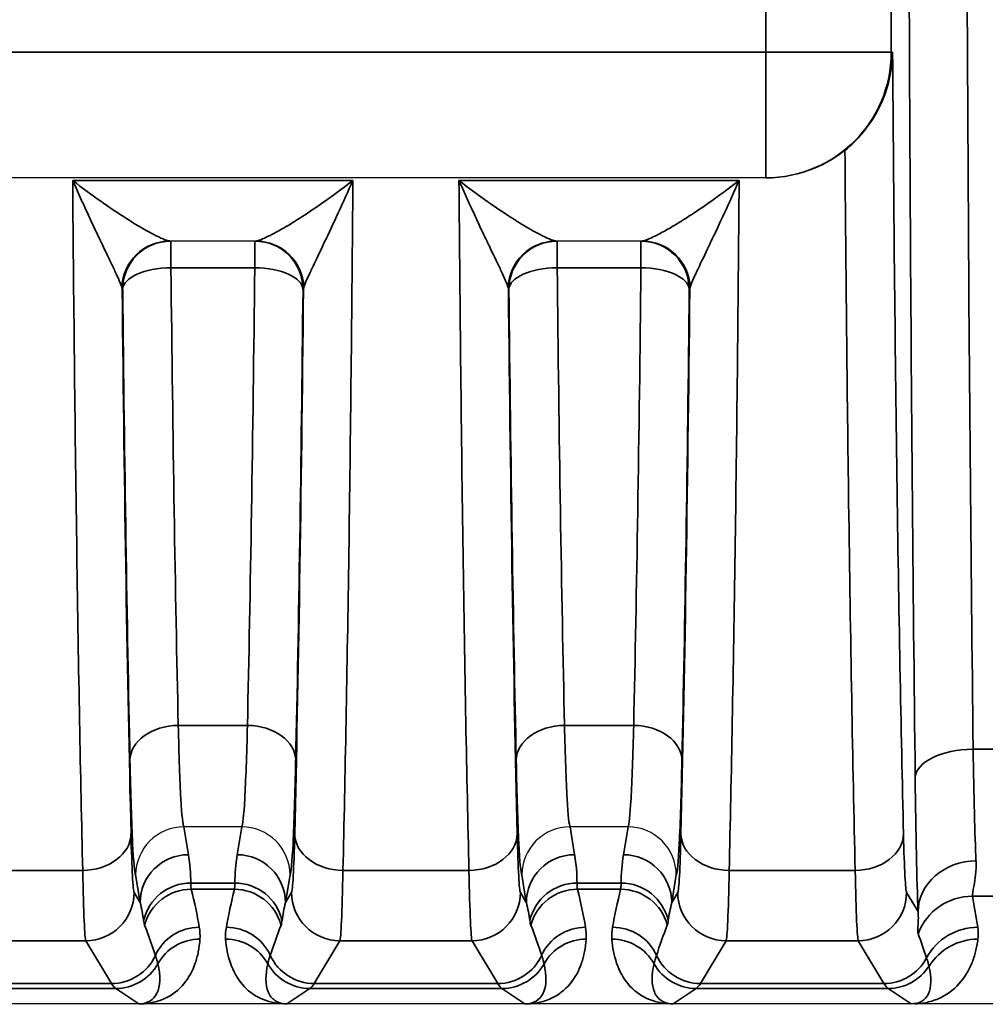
# Model space of a CAD drawing. Header units: millimetres. Extents: x 399 to 6233, y -1870 to 1602.
# Tile 635 of 656: x 5356 to 5366, y 736 to 746. Entities that reach past the tile are written whole.
import ezdxf

# ---------------------------------------------------------------- set-up
doc = ezdxf.new("R2010")
doc.units = ezdxf.units.MM
for name, color, linetype, lineweight in [('AM_5', 3, 'Continuous', 25), ('可見 (ISO)', 7, 'Continuous', 25), ('窄部可見 (ISO)', 7, 'Continuous', 35)]:
    doc.layers.add(name, color=color, linetype=linetype, lineweight=lineweight)
doc.styles.add('尺寸標註', font='romans.shx', dxfattribs={"bigfont": 'CHINESET.SHX'})
doc.dimstyles.new('CNS1$0', dxfattribs={"dimtxt": 2.5, "dimasz": 2.5, "dimexe": 1, "dimexo": 1, "dimgap": 1.5, "dimtad": 1, "dimtoh": 1, "dimdec": 1, "dimdsep": 46, "dimtxsty": '尺寸標註', "dimcen": 0, "dimclrd": 2, "dimclre": 2, "dimclrt": 1, "dimadec": 0, "dimazin": 2, "dimtp": 0.1, "dimtm": 0.1, "dimtfac": 0.71, "dimtdec": 1, "dimtmove": 0, "dimatfit": 0, "dimfxl": 0, "dimlwd": 13, "dimlwe": 13, "dimarcsym": 0})

# ---------------------------------------------------------------- blocks, each defined once
blk = doc.blocks.new('*D307')
at = {"layer": 'AM_5', "color": 2, "lineweight": 13}
for p, q in [((5314.686, 750.079), (5314.686, 719.715)), ((5530.199, 744.193), (5530.199, 719.715)), ((5317.186, 720.715), (5527.699, 720.715))]:
    blk.add_line(p, q, dxfattribs=at)
at = {"layer": 'AM_5', "color": 2, "lineweight": -2}
for points in [[(5317.186, 721.132), (5317.186, 720.298), (5314.686, 720.715)], [(5527.699, 721.132), (5527.699, 720.298), (5530.199, 720.715)]]:
    blk.add_solid(points, dxfattribs=at)
at = {"layer": 'Defpoints', "color": 0, "lineweight": -2}
for p in [(5314.686, 751.079), (5530.199, 745.193), (5530.199, 720.715)]:
    blk.add_point(p, dxfattribs=at)
at = {"layer": 'AM_5', "color": 1, "insert": (5422.443, 723.465), "char_height": 2.5, "attachment_point": 5, "style": '尺寸標註'}
blk.add_mtext('215.5', dxfattribs=at)

msp = doc.modelspace()

# ---------------------------------------------------------------- linework, layer by layer
at = {"layer": '可見 (ISO)'}
for p, q in [((5363.363, 744.234), (5351.909, 744.234)), ((5363.375, 744.234), (5363.363, 744.234)), ((5358.082, 743.579), (5357.191, 743.579)), ((5362.082, 743.579), (5361.191, 743.579)), ((5357.337, 737.513), (5357.336, 737.513)), ((5357.936, 737.513), (5357.337, 737.513)), ((5357.936, 737.513), (5357.936, 737.513)), ((5361.337, 737.513), (5361.336, 737.513)), ((5361.936, 737.513), (5361.337, 737.513)), ((5361.936, 737.513), (5361.936, 737.513)), ((5435.136, 735.679), (5330.636, 735.679))]:
    msp.add_line(p, q, dxfattribs=at)
for start, end in [(103.612, 103.6128), (61.9654, 61.9662)]:
    msp.add_arc((5361.221, 740.579), 3, start, end, dxfattribs=at)
for points, knots in [([(5364.183, 744.517), (5364.252, 744.573), (5364.317, 744.637), (5364.444, 744.791), (5364.502, 744.882), (5364.591, 745.068), (5364.623, 745.16), (5364.665, 745.345), (5364.675, 745.437), (5364.676, 745.531), (5364.676, 745.533), (5364.676, 745.534)], [0.0000025, 0.0000025, 0.0000025, 0.0000025, 0.0273791, 0.0273791, 0.0597, 0.0597, 0.089653, 0.089653, 0.1184213, 0.1184213, 0.1189519, 0.1189519, 0.1189519, 0.1189519]), ([(5364.183, 744.517), (5364.089, 744.443), (5363.983, 744.379), (5363.71, 744.267), (5363.538, 744.234), (5363.375, 744.234)], [-0.08433896, -0.08433896, -0.08433896, -0.08433896, -0.048819, -0.048819, 0, 0, 0, 0]), ([(5357.336, 737.513), (5357.204, 737.512), (5357.075, 737.458), (5356.983, 737.366), (5356.891, 737.274), (5356.837, 737.143), (5356.836, 737.014)], [0, 0, 0, 0, 0.0003900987, 0.0003900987, 0.0003900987, 0.0007801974, 0.0007801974, 0.0007801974, 0.0007801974]), ([(5358.436, 737.014), (5358.436, 737.145), (5358.381, 737.274), (5358.289, 737.366), (5358.197, 737.458), (5358.068, 737.512), (5357.936, 737.513)], [-0.0000151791, -0.0000151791, -0.0000151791, -0.0000151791, 0.0003786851, 0.0003786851, 0.0003786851, 0.0007725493, 0.0007725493, 0.0007725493, 0.0007725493]), ([(5361.336, 737.513), (5361.204, 737.512), (5361.075, 737.458), (5360.983, 737.366), (5360.891, 737.274), (5360.837, 737.143), (5360.836, 737.014)], [0, 0, 0, 0, 0.0003900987, 0.0003900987, 0.0003900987, 0.0007801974, 0.0007801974, 0.0007801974, 0.0007801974]), ([(5362.436, 737.014), (5362.436, 737.145), (5362.381, 737.274), (5362.289, 737.366), (5362.197, 737.458), (5362.068, 737.512), (5361.936, 737.513)], [-0.0000151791, -0.0000151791, -0.0000151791, -0.0000151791, 0.0003786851, 0.0003786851, 0.0003786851, 0.0007725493, 0.0007725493, 0.0007725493, 0.0007725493]), ([(5356.901, 735.679), (5356.894, 735.679), (5356.888, 735.679), (5356.882, 735.679), (5356.877, 735.679), (5356.873, 735.679), (5356.869, 735.679)], [0.00000000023, 0.00000000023, 0.00000000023, 0.00000000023, 0.00001896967, 0.00001896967, 0.00001896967, 0.00003403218, 0.00003403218, 0.00003403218, 0.00003403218]), ([(5360.901, 735.679), (5360.894, 735.679), (5360.888, 735.679), (5360.882, 735.679), (5360.877, 735.679), (5360.873, 735.679), (5360.869, 735.679)], [0.00000000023, 0.00000000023, 0.00000000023, 0.00000000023, 0.00001896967, 0.00001896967, 0.00001896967, 0.00003403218, 0.00003403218, 0.00003403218, 0.00003403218]), ([(5364.905, 735.679), (5364.898, 735.679), (5364.891, 735.679), (5364.884, 735.679), (5364.879, 735.679), (5364.874, 735.679), (5364.869, 735.679)], [0.00000000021, 0.00000000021, 0.00000000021, 0.00000000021, 0.00002113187, 0.00002113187, 0.00002113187, 0.0000394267, 0.0000394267, 0.0000394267, 0.0000394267])]:
    msp.add_open_spline(points, degree=3, knots=knots, dxfattribs=at)
at = {"layer": '窄部可見 (ISO)'}
for p, q in [((5363.363, 745.534), (5363.363, 756.623)), ((5364.663, 756.623), (5364.663, 745.534)), ((5351.909, 745.534), (5363.363, 745.534)), ((5363.363, 745.534), (5364.663, 745.534)), ((5363.363, 745.534), (5363.363, 744.234)), ((5364.663, 745.534), (5364.676, 745.534)), ((5356.185, 744.208), (5359.087, 744.208)), ((5360.185, 744.208), (5363.087, 744.208)), ((5357.202, 743.579), (5357.202, 743.303)), ((5358.07, 743.579), (5358.07, 743.303)), ((5361.202, 743.579), (5361.202, 743.303)), ((5362.07, 743.579), (5362.07, 743.303)), ((5358.07, 743.303), (5357.202, 743.303)), ((5362.07, 743.303), (5361.202, 743.303)), ((5356.702, 743.079), (5356.697, 743.079)), ((5358.575, 743.079), (5358.57, 743.079)), ((5360.702, 743.079), (5360.697, 743.079)), ((5362.575, 743.079), (5362.57, 743.079)), ((5357.995, 738.563), (5357.278, 738.563)), ((5361.995, 738.563), (5361.278, 738.563)), ((5365.51, 738.317), (5365.762, 738.317)), ((5357.336, 737.513), (5357.383, 737.224)), ((5357.889, 737.224), (5357.936, 737.513)), ((5361.336, 737.513), (5361.383, 737.224)), ((5361.889, 737.224), (5361.936, 737.513)), ((5354.984, 737.061), (5356.289, 737.061)), ((5356.883, 736.728), (5356.836, 737.014)), ((5358.436, 737.014), (5358.389, 736.728)), ((5358.984, 737.061), (5360.289, 737.061)), ((5360.883, 736.728), (5360.836, 737.014)), ((5362.436, 737.014), (5362.389, 736.728)), ((5362.984, 737.061), (5364.289, 737.061)), ((5357.408, 736.93), (5357.864, 736.93)), ((5361.408, 736.93), (5361.864, 736.93)), ((5356.821, 736.832), (5356.883, 736.728)), ((5357.859, 736.867), (5357.413, 736.867)), ((5358.389, 736.728), (5358.451, 736.832)), ((5360.821, 736.832), (5360.883, 736.728)), ((5361.859, 736.867), (5361.413, 736.867)), ((5362.389, 736.728), (5362.451, 736.832)), ((5364.821, 736.832), (5364.94, 736.634)), ((5365.77, 736.794), (5365.502, 736.794)), ((5356.321, 736.332), (5354.951, 736.332)), ((5356.587, 735.889), (5356.321, 736.332)), ((5358.951, 736.332), (5358.686, 735.889)), ((5360.321, 736.332), (5358.951, 736.332)), ((5360.587, 735.889), (5360.321, 736.332)), ((5362.951, 736.332), (5362.686, 735.889)), ((5364.321, 736.332), (5362.951, 736.332)), ((5364.587, 735.889), (5364.321, 736.332)), ((5354.686, 735.889), (5356.587, 735.889)), ((5358.686, 735.889), (5360.587, 735.889)), ((5362.686, 735.889), (5364.587, 735.889)), ((5356.631, 735.838), (5354.642, 735.838)), ((5356.869, 735.679), (5356.631, 735.838)), ((5358.642, 735.838), (5358.403, 735.679)), ((5360.631, 735.838), (5358.642, 735.838)), ((5360.869, 735.679), (5360.631, 735.838)), ((5362.642, 735.838), (5362.403, 735.679)), ((5364.631, 735.838), (5362.642, 735.838)), ((5364.869, 735.679), (5364.631, 735.838))]:
    msp.add_line(p, q, dxfattribs=at)
for centre, major_axis, ratio, start_param, end_param in [((5365.996, 751.079), (0, 26), 0.02143, 1.570796, 2.083868), ((5363.363, 745.534), (0, -1.3), 0.999781, 0, 1.570796), ((5357.191, 743.079), (0, 0.5), 0.994724, 0, 1.5306), ((5357.197, 743.079), (0, 0.5), 0.999781, 0, 1.570796), ((5357.202, 743.079), (0, 0.5), 0.999781, 0, 1.570796), ((5358.07, 743.079), (0, 0.5), 0.999781, 4.712389, 6.283185), ((5358.075, 743.079), (0, 0.5), 0.999781, 4.712389, 6.283185), ((5358.082, 743.079), (0, 0.5), 0.994724, 4.752585, 6.283185), ((5361.191, 743.079), (0, 0.5), 0.994724, 0, 1.5306), ((5361.197, 743.079), (0, 0.5), 0.999781, 0, 1.570796), ((5361.202, 743.079), (0, 0.5), 0.999781, 0, 1.570796), ((5362.07, 743.079), (0, 0.5), 0.999781, 4.712389, 6.283185), ((5362.075, 743.079), (0, 0.5), 0.999781, 4.712389, 6.283185), ((5362.082, 743.079), (0, 0.5), 0.994724, 4.752585, 6.283185), ((5357.202, 743.079), (-0.5, -0.005), 0.448798, 4.707667, 6.259748), ((5357.47, 748.803), (-0.037, 14.702), 0.020614, 1.954136, 2.341202), ((5357.803, 748.803), (-0.037, -14.702), 0.020614, 0.800391, 1.187456), ((5358.07, 743.079), (0.5, -0.005), 0.448798, 0.023437, 1.575518), ((5361.202, 743.079), (-0.5, -0.005), 0.448798, 4.707667, 6.259748), ((5361.47, 748.803), (-0.037, 14.702), 0.020614, 1.954136, 2.341202), ((5361.803, 748.803), (-0.037, -14.702), 0.020614, 0.800391, 1.187456), ((5362.07, 743.079), (0.5, -0.005), 0.448798, 0.023437, 1.575518), ((5356.197, 743.054), (0.501, 0.023), 0.444094, 0.007941, 0.098975), ((5357.036, 751.081), (0, -18.032), 0.020942, 5.172176, 5.570352), ((5356.97, 748.737), (-0.037, 15.127), 0.020036, 1.954139, 2.341205), ((5358.237, 751.081), (0, 18.032), 0.020942, 3.854426, 4.252602), ((5358.303, 748.737), (-0.037, -15.127), 0.020036, 0.800388, 1.187453), ((5359.076, 743.054), (0.501, -0.023), 0.444094, 3.042618, 3.133652), ((5360.197, 743.054), (0.501, 0.023), 0.444094, 0.007941, 0.098975), ((5361.036, 751.081), (0, -18.032), 0.020942, 5.172176, 5.570352), ((5360.97, 748.737), (-0.037, 15.127), 0.020036, 1.954139, 2.341205), ((5362.237, 751.081), (0, 18.032), 0.020942, 3.854426, 4.252602), ((5362.303, 748.737), (-0.037, -15.127), 0.020036, 0.800388, 1.187453), ((5363.076, 743.054), (0.501, -0.023), 0.444094, 3.042618, 3.133652), ((5357.278, 738.202), (-0.5, -0.011), 0.722333, 4.696582, 6.252897), ((5357.995, 738.202), (0.5, -0.011), 0.722333, 0.030288, 1.586603), ((5361.278, 738.202), (-0.5, -0.011), 0.722333, 4.696582, 6.252897), ((5361.995, 738.202), (0.5, -0.011), 0.722333, 0.030288, 1.586603), ((5365.51, 738.022), (-0.6, -0.007), 0.49083, 4.706597, 6.259146), ((5365.566, 739.391), (-0.007, 2.58), 0.02502, 2.000071, 2.615298), ((5364.966, 739.311), (0.007, -3.096), 0.02085, 5.141677, 5.75691), ((5356.289, 737.439), (0.5, 0.012), 0.756341, 4.694068, 6.251166), ((5356.82, 738.941), (-0.003, 2.11), 0.022449, 2.362381, 3.10414), ((5358.453, 738.941), (0.003, 2.11), 0.022449, 3.179046, 3.920805), ((5358.984, 737.439), (-0.5, 0.012), 0.756341, 0.032019, 1.589117), ((5360.289, 737.439), (0.5, 0.012), 0.756341, 4.694068, 6.251166), ((5360.82, 738.941), (-0.003, 2.11), 0.022449, 2.362381, 3.10414), ((5362.453, 738.941), (0.003, 2.11), 0.022449, 3.179046, 3.920805), ((5362.984, 737.439), (-0.5, 0.012), 0.756341, 0.032019, 1.589117), ((5364.289, 737.439), (0.5, 0.012), 0.756341, 4.694068, 6.251166), ((5364.82, 738.941), (-0.003, 2.11), 0.022449, 2.362381, 3.10414), ((5357.383, 736.728), (-0.493, -0.081), 0.99168, 4.551639, 6.119774), ((5356.89, 737.151), (-0.164, 0.971), 0.506318, 4.398893, 4.702449), ((5358.383, 737.151), (0.164, 0.971), 0.506318, 1.580737, 1.884292), ((5357.889, 736.728), (0.493, -0.081), 0.99168, 0.163411, 1.731546), ((5361.383, 736.728), (-0.493, -0.081), 0.99168, 4.551639, 6.119774), ((5360.89, 737.151), (-0.164, 0.971), 0.506318, 4.398893, 4.702449), ((5362.383, 737.151), (0.164, 0.971), 0.506318, 1.580737, 1.884292), ((5361.889, 736.728), (0.493, -0.081), 0.99168, 0.163411, 1.731546), ((5365.54, 736.634), (-0.6, -0.023), 0.876399, 4.678969, 6.239685), ((5356.32, 738.863), (0.003, -2.532), 0.018707, 5.503986, 6.245742), ((5358.953, 738.863), (-0.003, -2.532), 0.018707, 0.037443, 0.7792), ((5360.32, 738.863), (0.003, -2.532), 0.018707, 5.503986, 6.245742), ((5362.953, 738.863), (-0.003, -2.532), 0.018707, 0.037443, 0.7792), ((5364.32, 738.863), (0.003, -2.532), 0.018707, 5.503986, 6.245742), ((5357.408, 736.434), (-0.5, -0.002), 0.991894, 4.708006, 6.061712), ((5357.864, 736.434), (0.5, -0.002), 0.991894, 0.221473, 1.575179), ((5361.408, 736.434), (-0.5, -0.002), 0.991894, 4.708006, 6.061712), ((5361.864, 736.434), (0.5, -0.002), 0.991894, 0.221473, 1.575179), ((5356.321, 736.832), (0.429, 0.257), 0.999172, 4.17245, 5.742515), ((5357.413, 736.367), (-0.485, -0.121), 0.998166, 4.469379, 5.780538), ((5356.811, 737.101), (-0.551, 1.727), 0.284402, 4.251132, 4.486426), ((5358.462, 737.101), (0.551, 1.727), 0.284402, 1.796759, 2.032053), ((5357.859, 736.367), (-0.485, 0.121), 0.998166, 3.64424, 4.955399), ((5358.951, 736.832), (0.429, -0.257), 0.999172, 3.682263, 5.252328), ((5360.321, 736.832), (0.429, 0.257), 0.999172, 4.17245, 5.742515), ((5361.413, 736.367), (-0.485, -0.121), 0.998166, 4.469379, 5.780538), ((5360.811, 737.101), (-0.551, 1.727), 0.284402, 4.251132, 4.486426), ((5362.462, 737.101), (0.551, 1.727), 0.284402, 1.796759, 2.032053), ((5361.859, 736.367), (-0.485, 0.121), 0.998166, 3.64424, 4.955399), ((5362.951, 736.832), (0.429, -0.257), 0.999172, 3.682263, 5.252328), ((5364.321, 736.832), (0.429, 0.257), 0.999172, 4.17245, 5.742515), ((5365.502, 736.195), (0.588, 0.12), 0.998201, 1.369933, 2.582126), ((5364.781, 737.228), (-0.587, 1.898), 0.297416, 4.213099, 4.391173), ((5356.383, 736.729), (0.316, -0.86), 0.52171, 1.164949, 1.380315), ((5358.89, 736.729), (-0.316, -0.86), 0.52171, 4.902871, 5.118236), ((5360.383, 736.729), (0.316, -0.86), 0.52171, 1.164949, 1.380315), ((5362.89, 736.729), (-0.316, -0.86), 0.52171, 4.902871, 5.118236), ((5356.222, 736.998), (0.922, -1.951), 0.210639, 1.041825, 1.21222), ((5359.051, 736.998), (-0.922, -1.951), 0.210639, 5.070965, 5.241361), ((5360.222, 736.998), (0.922, -1.951), 0.210639, 1.041825, 1.21222), ((5363.051, 736.998), (-0.922, -1.951), 0.210639, 5.070965, 5.241361), ((5357.496, 735.973), (-0.493, -0.084), 0.998222, 4.544377, 5.685196), ((5357.777, 735.973), (-0.493, 0.084), 0.998222, 3.739582, 4.880401), ((5361.496, 735.973), (-0.493, -0.084), 0.998222, 4.544377, 5.685196), ((5361.777, 735.973), (-0.493, 0.084), 0.998222, 3.739582, 4.880401), ((5364.134, 737.144), (1.006, -2.097), 0.194686, 0.988663, 1.119241), ((5365.558, 735.873), (0.594, 0.083), 0.998238, 1.431986, 2.513646), ((5357.503, 735.85), (-0.499, 0.035), 0.998264, 4.782678, 5.843181), ((5357.769, 735.85), (-0.499, -0.035), 0.998264, 3.581597, 4.6421), ((5361.503, 735.85), (-0.499, 0.035), 0.998264, 4.782678, 5.843181), ((5361.769, 735.85), (-0.499, -0.035), 0.998264, 3.581597, 4.6421), ((5365.56, 735.75), (0.595, -0.075), 0.998245, 1.696485, 2.702846), ((5356.587, 736.389), (0.429, 0.257), 0.999172, 4.17245, 5.313638), ((5358.686, 736.389), (0.429, -0.257), 0.999172, 4.11114, 5.252328), ((5360.587, 736.389), (0.429, 0.257), 0.999172, 4.17245, 5.313638), ((5362.686, 736.389), (0.429, -0.257), 0.999172, 4.11114, 5.252328), ((5356.631, 736.338), (0.277, 0.416), 0.999683, 3.729704, 4.790584), ((5356.402, 736.49), (0.601, -0.77), 0.425498, 5.962372, 7.023252), ((5358.642, 736.338), (0.277, -0.416), 0.999683, 4.634194, 5.695074), ((5360.631, 736.338), (0.277, 0.416), 0.999683, 3.729704, 4.790584), ((5360.402, 736.49), (0.601, -0.77), 0.425498, 5.962372, 7.023252), ((5362.642, 736.338), (0.277, -0.416), 0.999683, 4.634194, 5.695074), ((5364.587, 736.389), (0.429, 0.257), 0.999172, 4.17245, 5.254458), ((5364.631, 736.338), (0.277, 0.416), 0.999683, 3.729704, 4.736367), ((5364.356, 736.521), (0.641, -0.802), 0.399262, 5.974018, 6.980681), ((5356.66, 835.872), (0, -100.043), 0.020838, 6.248286, 6.269226), ((5358.613, 835.872), (0, -100.043), 0.020838, 0.01396, 0.034899), ((5360.66, 835.872), (0, -100.043), 0.020838, 6.248286, 6.269226), ((5362.613, 835.872), (0, -100.043), 0.020838, 0.01396, 0.034899), ((5364.66, 835.872), (0, -100.043), 0.020838, 6.248286, 6.269226), ((5358.372, 735.18), (0.021, 0.5), 0.582239, 0.017982, 0.072335), ((5358.396, 735.691), (0.0748, -0.0028), 0.15772, 4.612064, 4.818035), ((5362.372, 735.18), (0.021, 0.5), 0.582239, 0.017982, 0.072335), ((5362.396, 735.691), (0.0748, -0.0028), 0.15772, 4.612064, 4.818035)]:
    msp.add_ellipse(centre, major_axis=major_axis, ratio=ratio, start_param=start_param, end_param=end_param, dxfattribs=at)
for points, knots in [([(5364.911, 738.022), (5364.887, 740.004), (5364.869, 742.129), (5364.857, 744.33), (5364.845, 746.53), (5364.839, 748.804), (5364.839, 751.079)], [5.7701132, 5.7701132, 5.7701132, 5.7701132, 6.0266493, 6.0266493, 6.0266493, 6.2831853, 6.2831853, 6.2831853, 6.2831853]), ([(5364.676, 745.534), (5364.687, 744.003), (5364.702, 742.511), (5364.72, 741.143), (5364.74, 739.759), (5364.763, 738.504), (5364.789, 737.439)], [3.4541443, 3.4541443, 3.4541443, 3.4541443, 3.7251656, 3.7251656, 3.7251656, 3.999439, 3.999439, 3.999439, 3.999439]), ([(5364.289, 737.061), (5364.263, 738.157), (5364.24, 739.448), (5364.221, 740.868), (5364.205, 742.017), (5364.192, 743.249), (5364.183, 744.517)], [2.2837463, 2.2837463, 2.2837463, 2.2837463, 2.5578984, 2.5578984, 2.5578984, 2.7796713, 2.7796713, 2.7796713, 2.7796713]), ([(5356.289, 737.061), (5356.266, 738.023), (5356.245, 739.134), (5356.228, 740.351), (5356.21, 741.553), (5356.196, 742.858), (5356.185, 744.208)], [2.2837463, 2.2837463, 2.2837463, 2.2837463, 2.5241806, 2.5241806, 2.5241806, 2.7617603, 2.7617603, 2.7617603, 2.7617603]), ([(5356.694, 743.099), (5356.689, 743.117), (5356.68, 743.14), (5356.668, 743.168), (5356.655, 743.198), (5356.64, 743.231), (5356.623, 743.268), (5356.619, 743.276), (5356.615, 743.285), (5356.611, 743.294), (5356.577, 743.366), (5356.537, 743.447), (5356.497, 743.532), (5356.492, 743.542), (5356.487, 743.553), (5356.481, 743.564), (5356.458, 743.613), (5356.434, 743.663), (5356.41, 743.714), (5356.389, 743.76), (5356.367, 743.806), (5356.346, 743.853), (5356.33, 743.886), (5356.315, 743.92), (5356.299, 743.954), (5356.28, 743.995), (5356.261, 744.037), (5356.242, 744.08), (5356.223, 744.122), (5356.204, 744.165), (5356.185, 744.208)], [0, 0, 0, 0, 0.000171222, 0.000171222, 0.000171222, 0.000358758, 0.000358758, 0.000358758, 0.000403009, 0.000403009, 0.000403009, 0.000761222, 0.000761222, 0.000761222, 0.000806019, 0.000806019, 0.000806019, 0.001007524, 0.001007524, 0.001007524, 0.001183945, 0.001183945, 0.001183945, 0.001309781, 0.001309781, 0.001309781, 0.001460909, 0.001460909, 0.001460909, 0.001612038, 0.001612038, 0.001612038, 0.001612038]), ([(5356.185, 744.208), (5356.286, 744.129), (5356.387, 744.054), (5356.486, 743.984), (5356.492, 743.98), (5356.498, 743.976), (5356.503, 743.972), (5356.597, 743.906), (5356.689, 743.845), (5356.776, 743.791), (5356.785, 743.785), (5356.794, 743.78), (5356.802, 743.774), (5356.885, 743.724), (5356.964, 743.678), (5357.032, 743.643), (5357.039, 743.64), (5357.045, 743.637), (5357.051, 743.634), (5357.085, 743.617), (5357.115, 743.603), (5357.14, 743.593), (5357.164, 743.584), (5357.182, 743.579), (5357.191, 743.579)], [-0.000006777, -0.000006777, -0.000006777, -0.000006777, 0.000388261, 0.000388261, 0.000388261, 0.000410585, 0.000410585, 0.000410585, 0.000783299, 0.000783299, 0.000783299, 0.000821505, 0.000821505, 0.000821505, 0.001178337, 0.001178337, 0.001178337, 0.00121301, 0.00121301, 0.00121301, 0.001397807, 0.001397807, 0.001397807, 0.001573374, 0.001573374, 0.001573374, 0.001573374]), ([(5358.082, 743.579), (5358.091, 743.579), (5358.109, 743.584), (5358.132, 743.593), (5358.157, 743.603), (5358.187, 743.617), (5358.221, 743.634), (5358.228, 743.637), (5358.234, 743.64), (5358.241, 743.643), (5358.278, 743.663), (5358.319, 743.685), (5358.362, 743.71), (5358.397, 743.73), (5358.433, 743.751), (5358.47, 743.774), (5358.479, 743.78), (5358.488, 743.785), (5358.497, 743.791), (5358.543, 743.82), (5358.59, 743.85), (5358.639, 743.883), (5358.783, 743.979), (5358.936, 744.09), (5359.087, 744.208)], [0, 0, 0, 0, 0.000176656, 0.000176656, 0.000176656, 0.000361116, 0.000361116, 0.000361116, 0.000395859, 0.000395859, 0.000395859, 0.000593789, 0.000593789, 0.000593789, 0.000753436, 0.000753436, 0.000753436, 0.000791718, 0.000791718, 0.000791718, 0.000989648, 0.000989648, 0.000989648, 0.001583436, 0.001583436, 0.001583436, 0.001583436]), ([(5359.087, 744.208), (5358.986, 743.977), (5358.884, 743.759), (5358.791, 743.564), (5358.786, 743.553), (5358.781, 743.542), (5358.776, 743.532), (5358.735, 743.446), (5358.696, 743.365), (5358.662, 743.293), (5358.658, 743.285), (5358.654, 743.276), (5358.65, 743.268), (5358.633, 743.231), (5358.617, 743.197), (5358.604, 743.168), (5358.593, 743.141), (5358.583, 743.117), (5358.579, 743.099)], [-0.00000792, -0.00000792, -0.00000792, -0.00000792, 0.000796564, 0.000796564, 0.000796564, 0.000840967, 0.000840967, 0.000840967, 0.001198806, 0.001198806, 0.001198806, 0.001242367, 0.001242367, 0.001242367, 0.001429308, 0.001429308, 0.001429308, 0.001601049, 0.001601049, 0.001601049, 0.001601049]), ([(5359.087, 744.208), (5359.076, 742.858), (5359.062, 741.553), (5359.045, 740.351), (5359.027, 739.134), (5359.006, 738.023), (5358.984, 737.061)], [0.3798324, 0.3798324, 0.3798324, 0.3798324, 0.617412, 0.617412, 0.617412, 0.8578464, 0.8578464, 0.8578464, 0.8578464]), ([(5360.289, 737.061), (5360.266, 738.023), (5360.245, 739.134), (5360.228, 740.351), (5360.21, 741.553), (5360.196, 742.858), (5360.185, 744.208)], [2.2837463, 2.2837463, 2.2837463, 2.2837463, 2.5241806, 2.5241806, 2.5241806, 2.7617603, 2.7617603, 2.7617603, 2.7617603]), ([(5360.694, 743.099), (5360.689, 743.117), (5360.68, 743.14), (5360.668, 743.168), (5360.655, 743.198), (5360.64, 743.231), (5360.623, 743.268), (5360.619, 743.276), (5360.615, 743.285), (5360.611, 743.294), (5360.577, 743.366), (5360.537, 743.447), (5360.497, 743.532), (5360.492, 743.542), (5360.487, 743.553), (5360.481, 743.564), (5360.458, 743.613), (5360.434, 743.663), (5360.41, 743.714), (5360.389, 743.76), (5360.367, 743.806), (5360.346, 743.853), (5360.33, 743.886), (5360.315, 743.92), (5360.299, 743.954), (5360.28, 743.995), (5360.261, 744.037), (5360.242, 744.08), (5360.223, 744.122), (5360.204, 744.165), (5360.185, 744.208)], [0, 0, 0, 0, 0.000171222, 0.000171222, 0.000171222, 0.000358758, 0.000358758, 0.000358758, 0.000403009, 0.000403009, 0.000403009, 0.000761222, 0.000761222, 0.000761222, 0.000806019, 0.000806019, 0.000806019, 0.001007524, 0.001007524, 0.001007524, 0.001183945, 0.001183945, 0.001183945, 0.001309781, 0.001309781, 0.001309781, 0.001460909, 0.001460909, 0.001460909, 0.001612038, 0.001612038, 0.001612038, 0.001612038]), ([(5360.185, 744.208), (5360.286, 744.129), (5360.387, 744.054), (5360.486, 743.984), (5360.492, 743.98), (5360.498, 743.976), (5360.503, 743.972), (5360.597, 743.906), (5360.689, 743.845), (5360.776, 743.791), (5360.785, 743.785), (5360.794, 743.78), (5360.802, 743.774), (5360.885, 743.724), (5360.964, 743.678), (5361.032, 743.643), (5361.039, 743.64), (5361.045, 743.637), (5361.051, 743.634), (5361.085, 743.617), (5361.115, 743.603), (5361.14, 743.593), (5361.164, 743.584), (5361.182, 743.579), (5361.191, 743.579)], [-0.000006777, -0.000006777, -0.000006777, -0.000006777, 0.000388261, 0.000388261, 0.000388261, 0.000410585, 0.000410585, 0.000410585, 0.000783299, 0.000783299, 0.000783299, 0.000821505, 0.000821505, 0.000821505, 0.001178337, 0.001178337, 0.001178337, 0.00121301, 0.00121301, 0.00121301, 0.001397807, 0.001397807, 0.001397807, 0.001573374, 0.001573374, 0.001573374, 0.001573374]), ([(5362.082, 743.579), (5362.091, 743.579), (5362.109, 743.584), (5362.132, 743.593), (5362.157, 743.603), (5362.187, 743.617), (5362.221, 743.634), (5362.228, 743.637), (5362.234, 743.64), (5362.241, 743.643), (5362.278, 743.663), (5362.319, 743.685), (5362.362, 743.71), (5362.397, 743.73), (5362.433, 743.751), (5362.47, 743.774), (5362.479, 743.78), (5362.488, 743.785), (5362.497, 743.791), (5362.543, 743.82), (5362.59, 743.85), (5362.639, 743.883), (5362.783, 743.979), (5362.936, 744.09), (5363.087, 744.208)], [0, 0, 0, 0, 0.000176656, 0.000176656, 0.000176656, 0.000361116, 0.000361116, 0.000361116, 0.000395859, 0.000395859, 0.000395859, 0.000593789, 0.000593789, 0.000593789, 0.000753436, 0.000753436, 0.000753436, 0.000791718, 0.000791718, 0.000791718, 0.000989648, 0.000989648, 0.000989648, 0.001583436, 0.001583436, 0.001583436, 0.001583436]), ([(5363.087, 744.208), (5362.986, 743.977), (5362.884, 743.759), (5362.791, 743.564), (5362.786, 743.553), (5362.781, 743.542), (5362.776, 743.532), (5362.735, 743.446), (5362.696, 743.365), (5362.662, 743.293), (5362.658, 743.285), (5362.654, 743.276), (5362.65, 743.268), (5362.633, 743.231), (5362.617, 743.197), (5362.604, 743.168), (5362.593, 743.141), (5362.583, 743.117), (5362.579, 743.099)], [-0.00000792, -0.00000792, -0.00000792, -0.00000792, 0.000796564, 0.000796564, 0.000796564, 0.000840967, 0.000840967, 0.000840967, 0.001198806, 0.001198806, 0.001198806, 0.001242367, 0.001242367, 0.001242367, 0.001429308, 0.001429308, 0.001429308, 0.001601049, 0.001601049, 0.001601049, 0.001601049]), ([(5363.087, 744.208), (5363.076, 742.858), (5363.062, 741.553), (5363.045, 740.351), (5363.027, 739.134), (5363.006, 738.023), (5362.984, 737.061)], [0.3798324, 0.3798324, 0.3798324, 0.3798324, 0.617412, 0.617412, 0.617412, 0.8578464, 0.8578464, 0.8578464, 0.8578464]), ([(5357.278, 738.563), (5357.286, 738.25), (5357.295, 737.986), (5357.305, 737.805), (5357.315, 737.626), (5357.326, 737.528), (5357.337, 737.513)], [0.8072897, 0.8072897, 0.8072897, 0.8072897, 1.1737525, 1.1737525, 1.1737525, 1.5358897, 1.5358897, 1.5358897, 1.5358897]), ([(5357.936, 737.513), (5357.946, 737.528), (5357.957, 737.626), (5357.967, 737.805), (5357.977, 737.986), (5357.987, 738.25), (5357.995, 738.563)], [1.6057029, 1.6057029, 1.6057029, 1.6057029, 1.9678402, 1.9678402, 1.9678402, 2.3343029, 2.3343029, 2.3343029, 2.3343029]), ([(5361.278, 738.563), (5361.286, 738.25), (5361.295, 737.986), (5361.305, 737.805), (5361.315, 737.626), (5361.326, 737.528), (5361.337, 737.513)], [0.8072897, 0.8072897, 0.8072897, 0.8072897, 1.1737525, 1.1737525, 1.1737525, 1.5358897, 1.5358897, 1.5358897, 1.5358897]), ([(5361.936, 737.513), (5361.946, 737.528), (5361.957, 737.626), (5361.967, 737.805), (5361.977, 737.986), (5361.987, 738.25), (5361.995, 738.563)], [1.6057029, 1.6057029, 1.6057029, 1.6057029, 1.9678402, 1.9678402, 1.9678402, 2.3343029, 2.3343029, 2.3343029, 2.3343029]), ([(5356.836, 737.014), (5356.826, 737.034), (5356.815, 737.145), (5356.805, 737.344), (5356.795, 737.549), (5356.786, 737.847), (5356.778, 738.202)], [4.7528527, 4.7528527, 4.7528527, 4.7528527, 5.1094614, 5.1094614, 5.1094614, 5.4758956, 5.4758956, 5.4758956, 5.4758956]), ([(5358.494, 738.202), (5358.487, 737.847), (5358.477, 737.549), (5358.467, 737.344), (5358.457, 737.145), (5358.446, 737.034), (5358.436, 737.014)], [3.9488824, 3.9488824, 3.9488824, 3.9488824, 4.3153166, 4.3153166, 4.3153166, 4.6719252, 4.6719252, 4.6719252, 4.6719252]), ([(5360.836, 737.014), (5360.826, 737.034), (5360.815, 737.145), (5360.805, 737.344), (5360.795, 737.549), (5360.786, 737.847), (5360.778, 738.202)], [4.7528527, 4.7528527, 4.7528527, 4.7528527, 5.1094614, 5.1094614, 5.1094614, 5.4758956, 5.4758956, 5.4758956, 5.4758956]), ([(5362.494, 738.202), (5362.487, 737.847), (5362.477, 737.549), (5362.467, 737.344), (5362.457, 737.145), (5362.446, 737.034), (5362.436, 737.014)], [3.9488824, 3.9488824, 3.9488824, 3.9488824, 4.3153166, 4.3153166, 4.3153166, 4.6719252, 4.6719252, 4.6719252, 4.6719252]), ([(5365.54, 737.159), (5365.545, 737.052), (5365.531, 736.968), (5365.508, 736.846), (5365.499, 736.807), (5365.502, 736.794)], [0, 0, 0, 0, 0.000661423, 0.000661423, 0.001322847, 0.001322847, 0.001322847, 0.001322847]), ([(5357.408, 736.93), (5357.408, 736.915), (5357.408, 736.902), (5357.409, 736.891), (5357.41, 736.881), (5357.411, 736.873), (5357.413, 736.867)], [0, 0, 0, 0, 0.0003560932, 0.0003560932, 0.0003560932, 0.0006862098, 0.0006862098, 0.0006862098, 0.0006862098]), ([(5357.859, 736.867), (5357.861, 736.873), (5357.862, 736.881), (5357.863, 736.891), (5357.864, 736.902), (5357.864, 736.915), (5357.864, 736.93)], [0, 0, 0, 0, 0.0003301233, 0.0003301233, 0.0003301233, 0.0006862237, 0.0006862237, 0.0006862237, 0.0006862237]), ([(5361.408, 736.93), (5361.408, 736.915), (5361.408, 736.902), (5361.409, 736.891), (5361.41, 736.881), (5361.411, 736.873), (5361.413, 736.867)], [0, 0, 0, 0, 0.0003560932, 0.0003560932, 0.0003560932, 0.0006862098, 0.0006862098, 0.0006862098, 0.0006862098]), ([(5361.859, 736.867), (5361.861, 736.873), (5361.862, 736.881), (5361.863, 736.891), (5361.864, 736.902), (5361.864, 736.915), (5361.864, 736.93)], [0, 0, 0, 0, 0.0003301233, 0.0003301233, 0.0003301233, 0.0006862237, 0.0006862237, 0.0006862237, 0.0006862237]), ([(5364.94, 736.405), (5364.936, 736.417), (5364.937, 736.441), (5364.939, 736.479), (5364.939, 736.48), (5364.939, 736.481), (5364.939, 736.482), (5364.942, 736.519), (5364.945, 736.569), (5364.94, 736.634)], [0, 0, 0, 0, 0.000774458, 0.000774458, 0.000774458, 0.000793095, 0.000793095, 0.000793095, 0.001548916, 0.001548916, 0.001548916, 0.001548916]), ([(5356.93, 736.495), (5356.928, 736.501), (5356.926, 736.507), (5356.924, 736.514), (5356.923, 736.522), (5356.921, 736.531), (5356.92, 736.541)], [0, 0, 0, 0, 0.0003464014, 0.0003464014, 0.0003464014, 0.0007194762, 0.0007194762, 0.0007194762, 0.0007194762]), ([(5358.353, 736.541), (5358.351, 736.531), (5358.35, 736.522), (5358.348, 736.514), (5358.347, 736.507), (5358.345, 736.501), (5358.343, 736.495)], [0, 0, 0, 0, 0.0003730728, 0.0003730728, 0.0003730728, 0.0007194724, 0.0007194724, 0.0007194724, 0.0007194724]), ([(5360.93, 736.495), (5360.928, 736.501), (5360.926, 736.507), (5360.924, 736.514), (5360.923, 736.522), (5360.921, 736.531), (5360.92, 736.541)], [0, 0, 0, 0, 0.0003464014, 0.0003464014, 0.0003464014, 0.0007194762, 0.0007194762, 0.0007194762, 0.0007194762]), ([(5362.353, 736.541), (5362.351, 736.531), (5362.35, 736.522), (5362.348, 736.514), (5362.347, 736.507), (5362.345, 736.501), (5362.343, 736.495)], [0, 0, 0, 0, 0.0003730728, 0.0003730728, 0.0003730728, 0.0007194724, 0.0007194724, 0.0007194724, 0.0007194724]), ([(5357.503, 736.349), (5357.5, 736.303), (5357.494, 736.259), (5357.486, 736.218), (5357.482, 736.198), (5357.477, 736.178), (5357.472, 736.159), (5357.467, 736.139), (5357.461, 736.12), (5357.454, 736.1), (5357.427, 736.023), (5357.388, 735.949), (5357.336, 735.887), (5357.282, 735.821), (5357.214, 735.769), (5357.137, 735.734), (5357.096, 735.715), (5357.052, 735.701), (5357.008, 735.692), (5356.972, 735.684), (5356.936, 735.68), (5356.901, 735.679)], [2.081652, 2.081652, 2.081652, 2.081652, 2.208869, 2.208869, 2.208869, 2.271875, 2.271875, 2.271875, 2.334716, 2.334716, 2.334716, 2.587926, 2.587926, 2.587926, 2.853633, 2.853633, 2.853633, 2.996766, 2.996766, 2.996766, 3.110834, 3.110834, 3.110834, 3.110834]), ([(5358.372, 735.679), (5358.288, 735.682), (5358.205, 735.701), (5358.132, 735.735), (5358.06, 735.769), (5357.996, 735.817), (5357.942, 735.879), (5357.889, 735.942), (5357.848, 736.017), (5357.818, 736.102), (5357.792, 736.179), (5357.775, 736.263), (5357.769, 736.349)], [3.172351, 3.172351, 3.172351, 3.172351, 3.439835, 3.439835, 3.439835, 3.701232, 3.701232, 3.701232, 3.963683, 3.963683, 3.963683, 4.201533, 4.201533, 4.201533, 4.201533]), ([(5361.503, 736.349), (5361.5, 736.303), (5361.494, 736.259), (5361.486, 736.218), (5361.482, 736.198), (5361.477, 736.178), (5361.472, 736.159), (5361.467, 736.139), (5361.461, 736.12), (5361.454, 736.1), (5361.427, 736.023), (5361.388, 735.949), (5361.336, 735.887), (5361.282, 735.821), (5361.214, 735.769), (5361.137, 735.734), (5361.096, 735.715), (5361.052, 735.701), (5361.008, 735.692), (5360.972, 735.684), (5360.936, 735.68), (5360.901, 735.679)], [2.081652, 2.081652, 2.081652, 2.081652, 2.208869, 2.208869, 2.208869, 2.271875, 2.271875, 2.271875, 2.334716, 2.334716, 2.334716, 2.587926, 2.587926, 2.587926, 2.853633, 2.853633, 2.853633, 2.996766, 2.996766, 2.996766, 3.110834, 3.110834, 3.110834, 3.110834]), ([(5362.372, 735.679), (5362.288, 735.682), (5362.205, 735.701), (5362.132, 735.735), (5362.06, 735.769), (5361.996, 735.817), (5361.942, 735.879), (5361.889, 735.942), (5361.848, 736.017), (5361.818, 736.102), (5361.792, 736.179), (5361.775, 736.263), (5361.769, 736.349)], [3.172351, 3.172351, 3.172351, 3.172351, 3.439835, 3.439835, 3.439835, 3.701232, 3.701232, 3.701232, 3.963683, 3.963683, 3.963683, 4.201533, 4.201533, 4.201533, 4.201533]), ([(5365.56, 736.349), (5365.557, 736.326), (5365.553, 736.304), (5365.549, 736.283), (5365.545, 736.261), (5365.541, 736.241), (5365.536, 736.22), (5365.525, 736.18), (5365.512, 736.139), (5365.497, 736.1), (5365.464, 736.021), (5365.42, 735.947), (5365.363, 735.885), (5365.303, 735.819), (5365.23, 735.767), (5365.149, 735.732), (5365.106, 735.714), (5365.06, 735.7), (5365.013, 735.691), (5364.978, 735.684), (5364.941, 735.68), (5364.905, 735.679)], [5.2774615, 5.2774615, 5.2774615, 5.2774615, 5.3361469, 5.3361469, 5.3361469, 5.3948827, 5.3948827, 5.3948827, 5.5128985, 5.5128985, 5.5128985, 5.7541006, 5.7541006, 5.7541006, 6.0094082, 6.0094082, 6.0094082, 6.1463346, 6.1463346, 6.1463346, 6.2510171, 6.2510171, 6.2510171, 6.2510171]), ([(5357.067, 736.094), (5357.064, 736.106), (5357.061, 736.119), (5357.056, 736.133), (5357.052, 736.148), (5357.047, 736.164), (5357.041, 736.181)], [0, 0, 0, 0, 0.001000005, 0.001000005, 0.001000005, 0.002089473, 0.002089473, 0.002089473, 0.002089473]), ([(5358.231, 736.181), (5358.226, 736.165), (5358.221, 736.151), (5358.217, 736.137), (5358.212, 736.121), (5358.209, 736.107), (5358.206, 736.094)], [0, 0, 0, 0, 0.001000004, 0.001000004, 0.001000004, 0.002089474, 0.002089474, 0.002089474, 0.002089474]), ([(5361.067, 736.094), (5361.064, 736.106), (5361.061, 736.119), (5361.056, 736.133), (5361.052, 736.148), (5361.047, 736.164), (5361.041, 736.181)], [0, 0, 0, 0, 0.001000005, 0.001000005, 0.001000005, 0.002089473, 0.002089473, 0.002089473, 0.002089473]), ([(5362.231, 736.181), (5362.226, 736.165), (5362.221, 736.151), (5362.217, 736.137), (5362.212, 736.121), (5362.209, 736.107), (5362.206, 736.094)], [0, 0, 0, 0, 0.001000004, 0.001000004, 0.001000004, 0.002089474, 0.002089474, 0.002089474, 0.002089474]), ([(5358.206, 736.094), (5358.179, 735.981), (5358.179, 735.877), (5358.209, 735.803), (5358.224, 735.765), (5358.248, 735.735), (5358.278, 735.714), (5358.308, 735.693), (5358.347, 735.681), (5358.388, 735.679)], [2.081652, 2.081652, 2.081652, 2.081652, 2.583772, 2.583772, 2.583772, 2.845034, 2.845034, 2.845034, 3.110834, 3.110834, 3.110834, 3.110834]), ([(5362.206, 736.094), (5362.179, 735.981), (5362.179, 735.877), (5362.209, 735.803), (5362.224, 735.765), (5362.248, 735.735), (5362.278, 735.714), (5362.308, 735.693), (5362.347, 735.681), (5362.388, 735.679)], [2.081652, 2.081652, 2.081652, 2.081652, 2.583772, 2.583772, 2.583772, 2.845034, 2.845034, 2.845034, 3.110834, 3.110834, 3.110834, 3.110834]), ([(5365.053, 736.071), (5365.05, 736.082), (5365.047, 736.095), (5365.043, 736.108), (5365.039, 736.122), (5365.034, 736.138), (5365.028, 736.155)], [0, 0, 0, 0, 0.001000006, 0.001000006, 0.001000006, 0.00208995, 0.00208995, 0.00208995, 0.00208995])]:
    msp.add_open_spline(points, degree=3, knots=knots, dxfattribs=at)
for points in [[(5357.496, 736.472), (5357.503, 736.431), (5357.506, 736.39), (5357.503, 736.349)], [(5357.769, 736.349), (5357.766, 736.39), (5357.77, 736.431), (5357.777, 736.472)], [(5361.496, 736.472), (5361.503, 736.431), (5361.506, 736.39), (5361.503, 736.349)], [(5361.769, 736.349), (5361.766, 736.39), (5361.77, 736.431), (5361.777, 736.472)], [(5365.558, 736.472), (5365.564, 736.431), (5365.565, 736.39), (5365.56, 736.349)]]:
    msp.add_open_spline(points, degree=3, dxfattribs=at)

# ---------------------------------------------------------------- dimensions: what is measured, and where the dimension line sits
at = {"layer": 'AM_5'}
dim = msp.add_linear_dim(base=(5530.199, 720.715), p1=(5314.686, 751.079), p2=(5530.199, 745.193), dimstyle='CNS1$0', override={"dimpost": ''}, dxfattribs=at)
dim.commit()
dim.dimension.update_dxf_attribs({"geometry": '*D307', "text_midpoint": (5422.443, 723.465)})

doc.saveas('drawing.dxf')
